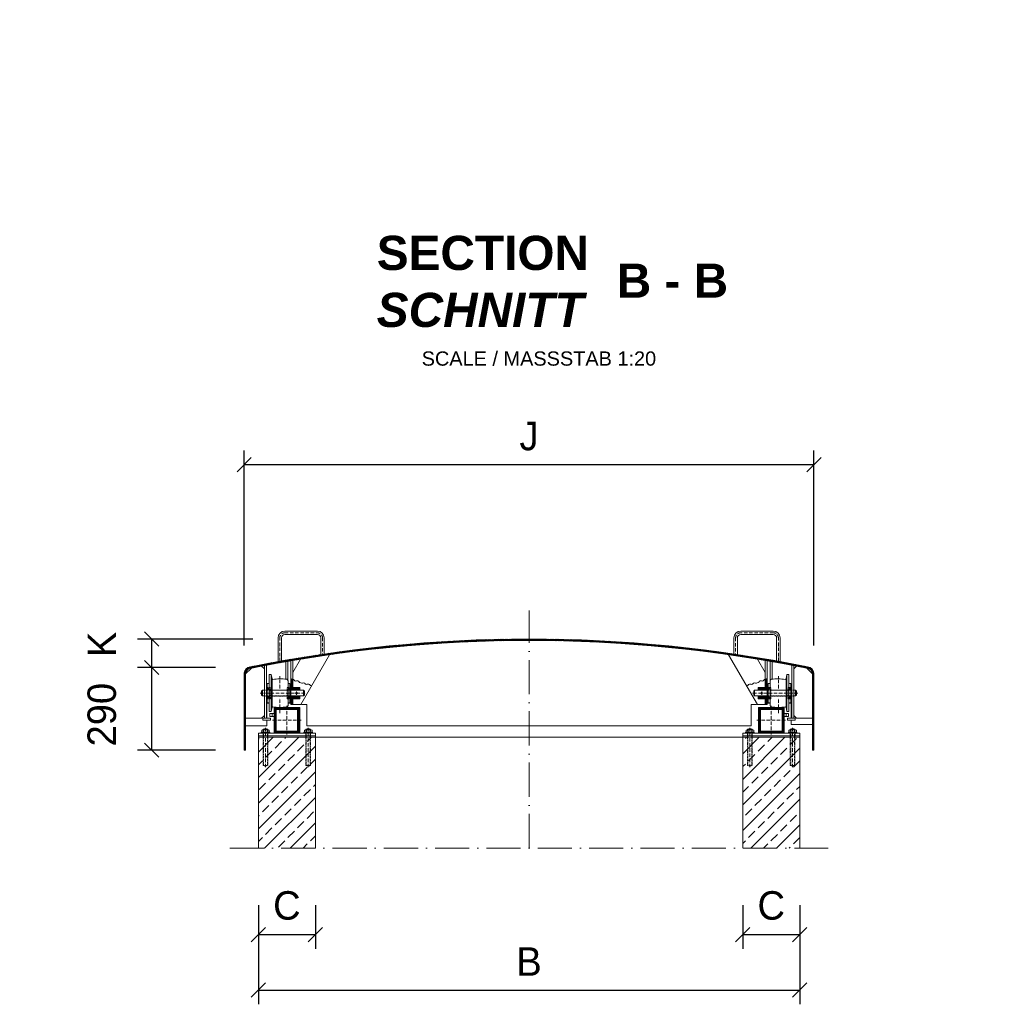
# Model space of a CAD drawing. Header units: millimetres. Extents: x -3395 to 5934498, y -177084 to 63013.
# Tile 584 of 652: x 145717 to 149166, y -38142 to -34686. Entities that reach past the tile are written whole.
import ezdxf

# ---------------------------------------------------------------- set-up
doc = ezdxf.new("R2010")
doc.units = ezdxf.units.MM
doc.linetypes.add('ACAD_ISO10W100', pattern=[18, 12, -3, 0, -3])
doc.linetypes.add('JIS_02_1.0', pattern=[2, 1, -1])
doc.layers.add('Bemaßung', color=7, linetype='Continuous', lineweight=9)
doc.layers.add('Beschriftung', color=7, linetype='Continuous', lineweight=9)
doc.styles.add('LBB3.5M1000', font='isocp.shx', dxfattribs={"height": 3.5})
doc.dimstyles.new('DIN', dxfattribs={"dimtxt": 2.5, "dimasz": 2.5, "dimexe": 1.25, "dimexo": 0.625, "dimtad": 1, "dimtih": 1, "dimdec": 4, "dimdsep": 46, "dimlunit": 6, "dimtxsty": 'Standard', "dimcen": 2.5, "dimadec": 0, "dimazin": 0, "dimtfac": 1, "dimtdec": 4, "dimtmove": 0, "dimatfit": 3, "dimfxl": 0, "dimtvp": 1, "dimtolj": 1, "dimtzin": 0, "dimarcsym": 0})
pattern_1 = [(45, (53244.7582, 145.0023), (-2.24506403, 2.24506403), [])]
pattern_2 = [(45, (0, -254.9977), (-2.24506403, 2.24506403), [])]
pattern_3 = [(135, (0, -254.9977), (-2.24506403, -2.24506403), [])]

# ---------------------------------------------------------------- blocks, each defined once
blk = doc.blocks.new('_Oblique')
at = {"color": 0, "linetype": 'ByBlock', "lineweight": -2}
blk.add_line((-0.5, -0.5), (0.5, 0.5), dxfattribs=at)
blk = doc.blocks.new('*D611')
at = {"layer": 'Bemaßung', "color": 0, "lineweight": -2, "transparency": 16777216}
for p, q in [((146554.9, -37793.8), (146554.9, -37947.4)), ((146754.9, -37793.8), (146754.9, -37947.4)), ((146554.9, -37897.4), (146754.9, -37897.4))]:
    blk.add_line(p, q, dxfattribs=at)
at = {"layer": 'DEFPOINTS', "color": 0, "transparency": 16777216}
for p in [(146554.9, -37593.8), (146754.9, -37593.8), (146754.9, -37897.4)]:
    blk.add_point(p, dxfattribs=at)
at = {"layer": 'Bemaßung', "color": 0, "lineweight": -2, "transparency": 16777216, "xscale": 50, "yscale": 50, "zscale": 50, "rotation": 180}
blk.add_blockref('_Oblique', (146554.9, -37897.4), dxfattribs=at)
at = {"layer": 'Bemaßung', "color": 0, "lineweight": -2, "transparency": 16777216, "xscale": 50, "yscale": 50, "zscale": 50}
blk.add_blockref('_Oblique', (146754.9, -37897.4), dxfattribs=at)
at = {"layer": 'Bemaßung', "color": 0, "transparency": 16777216, "insert": (146654.9, -37795.6), "char_height": 100, "attachment_point": 5}
blk.add_mtext('\\A1;C', dxfattribs=at)
blk = doc.blocks.new('*D612')
at = {"layer": 'Bemaßung', "color": 0, "lineweight": -2, "transparency": 16777216}
for p, q in [((148254.9, -37793.8), (148254.9, -37947.4)), ((148454.9, -37793.8), (148454.9, -37947.4)), ((148254.9, -37897.4), (148454.9, -37897.4))]:
    blk.add_line(p, q, dxfattribs=at)
at = {"layer": 'DEFPOINTS', "color": 0, "transparency": 16777216}
for p in [(148254.9, -37593.8), (148454.9, -37593.8), (148454.9, -37897.4)]:
    blk.add_point(p, dxfattribs=at)
at = {"layer": 'Bemaßung', "color": 0, "lineweight": -2, "transparency": 16777216, "xscale": 50, "yscale": 50, "zscale": 50, "rotation": 180}
blk.add_blockref('_Oblique', (148254.9, -37897.4), dxfattribs=at)
at = {"layer": 'Bemaßung', "color": 0, "lineweight": -2, "transparency": 16777216, "xscale": 50, "yscale": 50, "zscale": 50}
blk.add_blockref('_Oblique', (148454.9, -37897.4), dxfattribs=at)
at = {"layer": 'Bemaßung', "color": 0, "transparency": 16777216, "insert": (148354.9, -37795.6), "char_height": 100, "attachment_point": 5}
blk.add_mtext('\\A1;C', dxfattribs=at)
blk = doc.blocks.new('*D613')
at = {"layer": 'Bemaßung', "color": 0, "lineweight": -2, "transparency": 16777216}
for p, q in [((146554.9, -37793.8), (146554.9, -38141.9)), ((148454.9, -37793.8), (148454.9, -38141.9)), ((146554.9, -38091.9), (148454.9, -38091.9))]:
    blk.add_line(p, q, dxfattribs=at)
at = {"layer": 'DEFPOINTS', "color": 0, "transparency": 16777216}
for p in [(146554.9, -37593.8), (148454.9, -37593.8), (148454.9, -38091.9)]:
    blk.add_point(p, dxfattribs=at)
at = {"layer": 'Bemaßung', "color": 0, "lineweight": -2, "transparency": 16777216, "xscale": 50, "yscale": 50, "zscale": 50, "rotation": 180}
blk.add_blockref('_Oblique', (146554.9, -38091.9), dxfattribs=at)
at = {"layer": 'Bemaßung', "color": 0, "lineweight": -2, "transparency": 16777216, "xscale": 50, "yscale": 50, "zscale": 50}
blk.add_blockref('_Oblique', (148454.9, -38091.9), dxfattribs=at)
at = {"layer": 'Bemaßung', "color": 0, "transparency": 16777216, "insert": (147504.9, -37991.9), "char_height": 100, "attachment_point": 5}
blk.add_mtext('\\A1;B', dxfattribs=at)
blk = doc.blocks.new('*D617')
at = {"layer": 'Bemaßung', "color": 0, "lineweight": -2, "transparency": 16777216}
for p, q in [((146504.9, -36882.4), (146504.9, -36198)), ((148504.9, -36882.4), (148504.9, -36198)), ((148504.9, -36248), (146504.9, -36248))]:
    blk.add_line(p, q, dxfattribs=at)
at = {"layer": 'DEFPOINTS', "color": 0, "transparency": 16777216}
for p in [(146504.9, -36248), (146504.9, -36982.4), (148504.9, -36982.4)]:
    blk.add_point(p, dxfattribs=at)
at = {"layer": 'Bemaßung', "color": 0, "lineweight": -2, "transparency": 16777216, "xscale": 50, "yscale": 50, "zscale": 50, "rotation": 180}
blk.add_blockref('_Oblique', (146504.9, -36248), dxfattribs=at)
at = {"layer": 'Bemaßung', "color": 0, "lineweight": -2, "transparency": 16777216, "xscale": 50, "yscale": 50, "zscale": 50}
blk.add_blockref('_Oblique', (148504.9, -36248), dxfattribs=at)
at = {"layer": 'Bemaßung', "color": 0, "transparency": 16777216, "insert": (147504.9, -36148), "char_height": 100, "attachment_point": 5}
blk.add_mtext('\\A1;J', dxfattribs=at)
blk = doc.blocks.new('*D618')
at = {"layer": 'Bemaßung', "color": 0, "lineweight": -2, "transparency": 16777216}
for p, q in [((146404.9, -36959.8), (146130.8, -36959.8)), ((146180.8, -37249.8), (146180.8, -36959.8)), ((146404.9, -37249.8), (146130.8, -37249.8))]:
    blk.add_line(p, q, dxfattribs=at)
at = {"layer": 'DEFPOINTS', "color": 0, "transparency": 16777216}
for p in [(146180.8, -36959.8), (146504.9, -36959.8), (146504.9, -37249.8)]:
    blk.add_point(p, dxfattribs=at)
at = {"layer": 'Bemaßung', "color": 0, "lineweight": -2, "transparency": 16777216, "xscale": 50, "yscale": 50, "zscale": 50}
for p, rotation in [((146180.8, -36959.8), 90), ((146180.8, -37249.8), 270)]:
    blk.add_blockref('_Oblique', p, dxfattribs=dict(at, rotation=rotation))
at = {"layer": 'Bemaßung', "color": 0, "transparency": 16777216, "insert": (146005.8, -37125.3), "char_height": 100, "attachment_point": 5, "rotation": 90}
blk.add_mtext('\\A1;290', dxfattribs=at)
blk = doc.blocks.new('*D619')
at = {"layer": 'Bemaßung', "color": 0, "lineweight": -2, "transparency": 16777216}
for p, q in [((146535.9, -36859.8), (146130.8, -36859.8)), ((146180.8, -36959.8), (146180.8, -36859.8)), ((146404.9, -36959.8), (146130.8, -36959.8))]:
    blk.add_line(p, q, dxfattribs=at)
at = {"layer": 'DEFPOINTS', "color": 0, "transparency": 16777216}
for p in [(146180.8, -36859.8), (146635.9, -36859.8), (146504.9, -36959.8)]:
    blk.add_point(p, dxfattribs=at)
at = {"layer": 'Bemaßung', "color": 0, "lineweight": -2, "transparency": 16777216, "xscale": 50, "yscale": 50, "zscale": 50}
for p, rotation in [((146180.8, -36859.8), 90), ((146180.8, -36959.8), 270)]:
    blk.add_blockref('_Oblique', p, dxfattribs=dict(at, rotation=rotation))
at = {"layer": 'Bemaßung', "color": 0, "transparency": 16777216, "insert": (146005.8, -36878.7), "char_height": 100, "attachment_point": 5, "rotation": 90}
blk.add_mtext('\\A1;K', dxfattribs=at)

msp = doc.modelspace()

# ---------------------------------------------------------------- hatches: boundary and pattern name
at = {"lineweight": 5}
h = msp.add_hatch(dxfattribs=at)
h.set_pattern_fill('ANSI31', color=0)
h.set_pattern_definition(pattern_2)
h.paths.add_polyline_path([(146509.8978, -36982.40009, -0.3853135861), (146527.90773, -36962.49934, -0.0498756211), (147504.8978, -36864.80034), (147504.8978, -36859.7754, 0.0498756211), (146527.41021, -36957.52416, 0.3853135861), (146504.8978, -36982.40009), (146504.8978, -37249.7754), (146509.8978, -37249.7754)])
h.paths.add_polyline_path([(147504.8978, -36859.7754), (147504.8978, -36864.80034, -0.0498756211), (148481.88788, -36962.49934, -0.3853135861), (148499.8978, -36982.40009), (148499.8978, -37249.7754), (148504.8978, -37249.7754), (148504.8978, -36982.40009, 0.3853135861), (148482.3854, -36957.52416, 0.0498756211)])
h = msp.add_hatch(dxfattribs=at)
h.set_pattern_fill('ANSI31', color=0)
h.set_pattern_definition(pattern_2)
h.paths.add_polyline_path([(146675.8978, -37029.77851), (146675.8978, -37001.38788), (146675.41164, -37001.30689), (146673.78741, -37001.30689), (146672.9753, -37001.30689), (146671.62177, -36999.68309), (146669.18543, -36999.9537), (146668.8978, -36999.9537), (146668.8978, -37038.77851), (146675.8978, -37038.77851)])
h.paths.add_polyline_path([(146675.8978, -37060.77851), (146668.8978, -37060.77851), (146668.8978, -37089.7754), (146675.8978, -37089.7754)])
h = msp.add_hatch(dxfattribs=at)
h.set_pattern_fill('ANSI31', color=0)
h.set_pattern_definition(pattern_2)
h.paths.add_polyline_path([(148333.8978, -37029.77851), (148333.8978, -37001.38788), (148334.38396, -37001.30689), (148336.00819, -37001.30689), (148336.82031, -37001.30689), (148338.17383, -36999.68309), (148340.61017, -36999.9537), (148340.8978, -36999.9537), (148340.8978, -37038.77851), (148333.8978, -37038.77851)])
h.paths.add_polyline_path([(148333.8978, -37060.77851), (148340.8978, -37060.77851), (148340.8978, -37089.7754), (148333.8978, -37089.7754)])
h = msp.add_hatch(dxfattribs=at)
h.set_pattern_fill('ANSI31', color=0, angle=90)
h.set_pattern_definition(pattern_3)
h.paths.add_polyline_path([(146700.8978, -37029.77851), (146675.8978, -37029.77851), (146675.8978, -37038.77851), (146700.8978, -37038.77851)])
h.paths.add_polyline_path([(146700.8978, -37060.77851), (146675.8978, -37060.77851), (146675.8978, -37069.77851), (146700.8978, -37069.77851)])
h = msp.add_hatch(dxfattribs=at)
h.set_pattern_fill('ANSI31', color=0, angle=90)
h.set_pattern_definition(pattern_3)
h.paths.add_polyline_path([(148308.8978, -37029.77851), (148333.8978, -37029.77851), (148333.8978, -37038.77851), (148308.8978, -37038.77851)])
h.paths.add_polyline_path([(148308.8978, -37060.77851), (148333.8978, -37060.77851), (148333.8978, -37069.77851), (148308.8978, -37069.77851)])
h = msp.add_hatch(dxfattribs=at)
h.set_pattern_fill('ANSI31', color=256)
h.set_pattern_definition(pattern_1)
h.paths.add_polyline_path([(146609.8978, -37099.7754), (146699.8978, -37099.7754), (146699.8978, -37189.7754), (146609.8978, -37189.7754)])
h.paths.add_polyline_path([(146616.9978, -37106.8754), (146616.9978, -37182.6754), (146692.7978, -37182.6754), (146692.7978, -37106.8754)], flags=16)
h = msp.add_hatch(dxfattribs=at)
h.set_pattern_fill('ANSI31', color=256)
h.set_pattern_definition(pattern_1)
h.paths.add_polyline_path([(148399.8978, -37099.7754), (148309.8978, -37099.7754), (148309.8978, -37189.7754), (148399.8978, -37189.7754)])
h.paths.add_polyline_path([(148392.7978, -37106.8754), (148392.7978, -37182.6754), (148316.9978, -37182.6754), (148316.9978, -37106.8754)], flags=16)
h = msp.add_hatch(dxfattribs=at)
h.set_pattern_fill('ANSI33', color=256, scale=10)
h.set_pattern_definition([(45, (0, -255), (-44.90128, 44.90128), []), (45, (44.9, -255), (-44.90128, 44.90128), [31.75, -15.875])])
h.paths.add_polyline_path([(146754.8978, -37204.7754), (146554.8978, -37204.7754), (146554.8978, -37593.77164), (146754.8978, -37593.77164)])
h.paths.add_polyline_path([(148254.8978, -37593.77164), (148454.8978, -37593.77164), (148454.8978, -37204.7754), (148254.8978, -37204.7754)])

# ---------------------------------------------------------------- linework, layer by layer
at = {"linetype": 'ACAD_ISO10W100', "lineweight": 9, "ltscale": 10}
for p, q in [((147504.8978, -37593.77164), (147504.8978, -36759.7754)), ((146454.8978, -37593.77164), (148554.8978, -37593.77164))]:
    msp.add_line(p, q, dxfattribs=at)
at = {"lineweight": 9}
for p, q in [((146647.8978, -36831.94462), (146761.8978, -36831.94462)), ((148361.8978, -36831.94462), (148247.8978, -36831.94462)), ((146623.8978, -36939.02911), (146623.8978, -36855.94462)), ((146635.8978, -36936.86779), (146635.8978, -36855.94462)), ((146647.8978, -36843.94462), (146761.8978, -36843.94462)), ((146773.8978, -36855.94462), (146773.8978, -36914.20096)), ((146785.8978, -36855.94462), (146785.8978, -36912.41919)), ((148223.8978, -36855.94462), (148223.8978, -36912.41919)), ((148235.8978, -36855.94462), (148235.8978, -36914.20096)), ((148361.8978, -36843.94462), (148247.8978, -36843.94462)), ((148373.8978, -36936.86779), (148373.8978, -36855.94462)), ((148385.8978, -36939.02911), (148385.8978, -36855.94462)), ((146651.3978, -37000.84803), (146651.3978, -36939.18471)), ((146658.3978, -37003.96866), (146658.3978, -36937.96044)), ((146668.8978, -36936.14351), (146668.8978, -37089.7754)), ((146675.8978, -36977.42286), (146703.04924, -36930.39519)), ((146675.8978, -37038.77851), (146675.8978, -36934.94518)), ((146804.44338, -36914.7754), (146703.40708, -37089.7754)), ((148205.35223, -36914.7754), (148306.38853, -37089.7754)), ((148333.8978, -36977.42286), (148306.74637, -36930.39519)), ((148333.8978, -37038.77851), (148333.8978, -36934.94518)), ((148340.8978, -36936.14351), (148340.8978, -37089.7754)), ((148351.3978, -37003.96866), (148351.3978, -36937.96044)), ((148358.3978, -37000.84803), (148358.3978, -36939.18471)), ((146509.8978, -36982.40009), (146530.27648, -36962.02141)), ((146565.8978, -36954.97964), (146575.8978, -36964.97964)), ((146575.8978, -37138.05172), (146575.8978, -36953.05172)), ((146582.8978, -37138.05172), (146582.8978, -36951.7149)), ((148426.8978, -37138.05172), (148426.8978, -36951.7149)), ((148433.8978, -37138.05172), (148433.8978, -36953.05172)), ((148443.8978, -36954.97964), (148433.8978, -36964.97964)), ((148499.8978, -36982.40009), (148479.51913, -36962.02141)), ((146602.918, -36999.87891), (146599.8978, -36984.77851)), ((146602.8978, -37099.77851), (146602.8978, -36999.77861)), ((146658.8978, -37006.14391), (146658.8978, -37093.41311)), ((148350.8978, -37006.14391), (148350.8978, -37093.41311)), ((148406.8776, -36999.87891), (148409.8978, -36984.77851)), ((148406.8978, -37099.77851), (148406.8978, -36999.77861)), ((146566.3978, -37042.77851), (146569.3978, -37039.77851)), ((146566.3978, -37042.77851), (146566.3978, -37056.77851)), ((146569.3978, -37039.77851), (146575.8978, -37039.77851)), ((146569.3978, -37039.77851), (146569.3978, -37059.77851)), ((146585.8978, -37039.77851), (146582.8978, -37039.77851)), ((146665.8978, -37039.77851), (146668.8978, -37039.77851)), ((146668.8978, -37038.77851), (146700.8978, -37038.77851)), ((146668.8978, -37039.77851), (146700.8978, -37039.77851)), ((146713.3978, -37039.77851), (146700.8978, -37039.77851)), ((146713.3978, -37039.77851), (146713.3978, -37059.77851)), ((146713.3978, -37039.77851), (146716.3978, -37042.77851)), ((146716.3978, -37042.77851), (146716.3978, -37056.77851)), ((148296.3978, -37039.77851), (148293.3978, -37042.77851)), ((148293.3978, -37042.77851), (148293.3978, -37056.77851)), ((148296.3978, -37039.77851), (148296.3978, -37059.77851)), ((148296.3978, -37039.77851), (148308.8978, -37039.77851)), ((148340.8978, -37038.77851), (148308.8978, -37038.77851)), ((148340.8978, -37039.77851), (148308.8978, -37039.77851)), ((148343.8978, -37039.77851), (148340.8978, -37039.77851)), ((148423.8978, -37039.77851), (148426.8978, -37039.77851)), ((148440.3978, -37039.77851), (148433.8978, -37039.77851)), ((148440.3978, -37039.77851), (148440.3978, -37059.77851)), ((148443.3978, -37042.77851), (148440.3978, -37039.77851)), ((148443.3978, -37042.77851), (148443.3978, -37056.77851)), ((146566.3978, -37056.77851), (146569.3978, -37059.77851)), ((146569.3978, -37059.77851), (146575.8978, -37059.77851)), ((146585.8978, -37059.77851), (146582.8978, -37059.77851)), ((146665.8978, -37059.77851), (146668.8978, -37059.77851)), ((146668.8978, -37059.77851), (146700.8978, -37059.77851)), ((146668.8978, -37060.77851), (146700.8978, -37060.77851)), ((146675.8978, -37089.7754), (146675.8978, -37060.77851)), ((146713.3978, -37059.77851), (146700.8978, -37059.77851)), ((146713.3978, -37059.77851), (146716.3978, -37056.77851)), ((148296.3978, -37059.77851), (148293.3978, -37056.77851)), ((148296.3978, -37059.77851), (148308.8978, -37059.77851)), ((148340.8978, -37059.77851), (148308.8978, -37059.77851)), ((148340.8978, -37060.77851), (148308.8978, -37060.77851)), ((148333.8978, -37089.7754), (148333.8978, -37060.77851)), ((148343.8978, -37059.77851), (148340.8978, -37059.77851)), ((148423.8978, -37059.77851), (148426.8978, -37059.77851)), ((148440.3978, -37059.77851), (148433.8978, -37059.77851)), ((148443.3978, -37056.77851), (148440.3978, -37059.77851)), ((146599.8978, -37114.77851), (146602.8978, -37099.77851)), ((146668.8978, -37089.7754), (146675.8978, -37089.7754)), ((146675.8978, -37089.7754), (146703.40708, -37089.7754)), ((148333.8978, -37089.7754), (148306.38853, -37089.7754)), ((148340.8978, -37089.7754), (148333.8978, -37089.7754)), ((148409.8978, -37114.77851), (148406.8978, -37099.77851)), ((146565.8978, -37138.05172), (146509.8978, -37138.05172)), ((146565.8978, -37138.05172), (146575.8978, -37128.05172)), ((146582.8978, -37138.05172), (146575.8978, -37138.05172)), ((146602.8978, -37121.41511), (146602.8978, -37131.41511)), ((148406.8978, -37121.41511), (148406.8978, -37131.41511)), ((148426.8978, -37138.05172), (148433.8978, -37138.05172)), ((148443.8978, -37138.05172), (148433.8978, -37128.05172)), ((148443.8978, -37138.05172), (148499.8978, -37138.05172)), ((146554.8978, -37189.7754), (146554.8978, -37204.7754)), ((146754.8978, -37189.7754), (146554.8978, -37189.7754)), ((146554.8978, -37199.7754), (146754.8978, -37199.7754)), ((146554.8978, -37593.77164), (146554.8978, -37204.7754)), ((146754.8978, -37204.7754), (146554.8978, -37204.7754)), ((146754.8978, -37204.7754), (146754.8978, -37189.7754)), ((146754.8978, -37593.77164), (146754.8978, -37204.7754)), ((146754.8978, -37204.7754), (148254.8978, -37204.7754)), ((148254.8978, -37204.7754), (148254.8978, -37189.7754)), ((148254.8978, -37189.7754), (148454.8978, -37189.7754)), ((148454.8978, -37199.7754), (148254.8978, -37199.7754)), ((148254.8978, -37593.77164), (148254.8978, -37204.7754)), ((148254.8978, -37204.7754), (148454.8978, -37204.7754)), ((148454.8978, -37189.7754), (148454.8978, -37204.7754)), ((148454.8978, -37593.77164), (148454.8978, -37204.7754))]:
    msp.add_line(p, q, dxfattribs=at)
at = {"linetype": 'ACAD_ISO10W100', "lineweight": 5}
for p, q in [((146647.8978, -36837.94462), (146761.8978, -36837.94462)), ((146779.8978, -36855.94462), (146779.8978, -36913.3063)), ((146629.8978, -37033.12157), (146629.8978, -36989.81224)), ((148379.8978, -37033.12157), (148379.8978, -36989.81224)), ((146688.3978, -37055.77851), (146688.3978, -37043.77851)), ((148321.3978, -37055.77851), (148321.3978, -37043.77851)), ((146561.3978, -37049.77851), (146721.3978, -37049.77851)), ((146629.8978, -37119.75609), (146629.8978, -37067.97368)), ((148448.3978, -37049.77851), (148288.3978, -37049.77851)), ((148379.8978, -37119.75609), (148379.8978, -37067.97368)), ((146654.8978, -37094.7754), (146654.8978, -37194.7754)), ((148354.8978, -37094.7754), (148354.8978, -37194.7754)), ((146604.8978, -37144.7754), (146704.8978, -37144.7754)), ((148404.8978, -37144.7754), (148304.8978, -37144.7754)), ((146579.8978, -37309.7754), (146579.8978, -37171.7144)), ((146729.8978, -37309.7754), (146729.8978, -37171.7144)), ((148279.8978, -37309.7754), (148279.8978, -37171.7144)), ((148429.8978, -37309.7754), (148429.8978, -37171.7144))]:
    msp.add_line(p, q, dxfattribs=at)
at = {"linetype": 'ACAD_ISO10W100', "lineweight": 9}
for p, q in [((148361.8978, -36837.94462), (148247.8978, -36837.94462)), ((148229.8978, -36855.94462), (148229.8978, -36913.3063))]:
    msp.add_line(p, q, dxfattribs=at)
at = {"linetype": 'JIS_02_1.0', "lineweight": 5, "ltscale": 2}
for p, q in [((146575.8978, -37038.77851), (146582.8978, -37038.77851)), ((146575.8978, -37039.77851), (146582.8978, -37039.77851)), ((146585.8978, -37039.77851), (146665.8978, -37039.77851)), ((146595.8978, -37038.77851), (146655.8978, -37038.77851)), ((148423.8978, -37039.77851), (148343.8978, -37039.77851)), ((148413.8978, -37038.77851), (148353.8978, -37038.77851)), ((148433.8978, -37038.77851), (148426.8978, -37038.77851)), ((148433.8978, -37039.77851), (148426.8978, -37039.77851)), ((146575.8978, -37059.77851), (146582.8978, -37059.77851)), ((146575.8978, -37060.77851), (146582.8978, -37060.77851)), ((146585.8978, -37059.77851), (146665.8978, -37059.77851)), ((146595.8978, -37060.77851), (146655.8978, -37060.77851)), ((148423.8978, -37059.77851), (148343.8978, -37059.77851)), ((148413.8978, -37060.77851), (148353.8978, -37060.77851)), ((148433.8978, -37059.77851), (148426.8978, -37059.77851)), ((148433.8978, -37060.77851), (148426.8978, -37060.77851)), ((146571.8978, -37303.2754), (146571.8978, -37176.2754)), ((146573.1228, -37303.71046), (146573.1228, -37178.7754)), ((146586.6728, -37303.71046), (146586.6728, -37178.7754)), ((146587.8978, -37303.2754), (146587.8978, -37176.2754)), ((146721.8978, -37303.2754), (146721.8978, -37176.2754)), ((146723.1228, -37303.71046), (146723.1228, -37178.7754)), ((146736.6728, -37303.71046), (146736.6728, -37178.7754)), ((146737.8978, -37303.2754), (146737.8978, -37176.2754)), ((148271.8978, -37303.2754), (148271.8978, -37176.2754)), ((148273.1228, -37303.71046), (148273.1228, -37178.7754)), ((148286.6728, -37303.71046), (148286.6728, -37178.7754)), ((148287.8978, -37303.2754), (148287.8978, -37176.2754)), ((148421.8978, -37303.2754), (148421.8978, -37176.2754)), ((148423.1228, -37303.71046), (148423.1228, -37178.7754)), ((148436.6728, -37303.71046), (148436.6728, -37178.7754)), ((148437.8978, -37303.2754), (148437.8978, -37176.2754)), ((146571.3978, -37204.7754), (146571.3978, -37186.7754)), ((146588.3978, -37204.7754), (146588.3978, -37186.7754)), ((146721.3978, -37204.7754), (146721.3978, -37186.7754)), ((146738.3978, -37204.7754), (146738.3978, -37186.7754)), ((148271.3978, -37204.7754), (148271.3978, -37186.7754)), ((148288.3978, -37204.7754), (148288.3978, -37186.7754)), ((148421.3978, -37204.7754), (148421.3978, -37186.7754)), ((148438.3978, -37204.7754), (148438.3978, -37186.7754)), ((146571.8978, -37303.2754), (146587.8978, -37303.2754)), ((146737.8978, -37303.2754), (146721.8978, -37303.2754)), ((148271.8978, -37303.2754), (148287.8978, -37303.2754)), ((148437.8978, -37303.2754), (148421.8978, -37303.2754))]:
    msp.add_line(p, q, dxfattribs=at)
at = {"lineweight": 5}
for p, q in [((146585.8978, -37029.77851), (146595.8978, -37039.77851)), ((146595.8978, -37029.77851), (146585.8978, -37039.77851)), ((146665.8978, -37029.77851), (146655.8978, -37039.77851)), ((146655.8978, -37029.77851), (146665.8978, -37039.77851)), ((148343.8978, -37029.77851), (148353.8978, -37039.77851)), ((148353.8978, -37029.77851), (148343.8978, -37039.77851)), ((148423.8978, -37029.77851), (148413.8978, -37039.77851)), ((148413.8978, -37029.77851), (148423.8978, -37039.77851)), ((146585.8978, -37069.77851), (146595.8978, -37059.77851)), ((146585.8978, -37059.77851), (146595.8978, -37069.77851)), ((146665.8978, -37059.77851), (146655.8978, -37069.77851)), ((146655.8978, -37059.77851), (146665.8978, -37069.77851)), ((148343.8978, -37059.77851), (148353.8978, -37069.77851)), ((148353.8978, -37059.77851), (148343.8978, -37069.77851)), ((148423.8978, -37069.77851), (148413.8978, -37059.77851)), ((148423.8978, -37059.77851), (148413.8978, -37069.77851))]:
    msp.add_line(p, q, dxfattribs=at)
at = {"linetype": 'Continuous', "lineweight": 9}
for p, q in [((146566.4978, -37185.7754), (146566.4978, -37179.7754)), ((146569.962, -37178.7754), (146589.8336, -37178.7754)), ((146571.8978, -37176.2754), (146587.8978, -37176.2754)), ((146571.8978, -37176.2754), (146571.8978, -37178.7754)), ((146573.1228, -37175.8403), (146573.1228, -37178.7754)), ((146573.426, -37185.7754), (146573.426, -37179.7754)), ((146586.3696, -37185.7754), (146586.3696, -37179.7754)), ((146586.6728, -37175.8403), (146586.6728, -37178.7754)), ((146587.8978, -37176.2754), (146587.8978, -37178.7754)), ((146593.2978, -37185.7754), (146593.2978, -37179.7754)), ((146716.4978, -37185.7754), (146716.4978, -37179.7754)), ((146739.8336, -37178.7754), (146719.962, -37178.7754)), ((146737.8978, -37176.2754), (146721.8978, -37176.2754)), ((146721.8978, -37176.2754), (146721.8978, -37178.7754)), ((146723.1228, -37175.8403), (146723.1228, -37178.7754)), ((146723.426, -37185.7754), (146723.426, -37179.7754)), ((146736.3696, -37185.7754), (146736.3696, -37179.7754)), ((146736.6728, -37175.8403), (146736.6728, -37178.7754)), ((146737.8978, -37176.2754), (146737.8978, -37178.7754)), ((146743.2978, -37185.7754), (146743.2978, -37179.7754)), ((148266.4978, -37185.7754), (148266.4978, -37179.7754)), ((148269.962, -37178.7754), (148289.8336, -37178.7754)), ((148271.8978, -37176.2754), (148287.8978, -37176.2754)), ((148271.8978, -37176.2754), (148271.8978, -37178.7754)), ((148273.1228, -37175.8403), (148273.1228, -37178.7754)), ((148273.426, -37185.7754), (148273.426, -37179.7754)), ((148286.3696, -37185.7754), (148286.3696, -37179.7754)), ((148286.6728, -37175.8403), (148286.6728, -37178.7754)), ((148287.8978, -37176.2754), (148287.8978, -37178.7754)), ((148293.2978, -37185.7754), (148293.2978, -37179.7754)), ((148416.4978, -37185.7754), (148416.4978, -37179.7754)), ((148439.8336, -37178.7754), (148419.962, -37178.7754)), ((148437.8978, -37176.2754), (148421.8978, -37176.2754)), ((148421.8978, -37176.2754), (148421.8978, -37178.7754)), ((148423.1228, -37175.8403), (148423.1228, -37178.7754)), ((148423.426, -37185.7754), (148423.426, -37179.7754)), ((148436.3696, -37185.7754), (148436.3696, -37179.7754)), ((148436.6728, -37175.8403), (148436.6728, -37178.7754)), ((148437.8978, -37176.2754), (148437.8978, -37178.7754)), ((148443.2978, -37185.7754), (148443.2978, -37179.7754)), ((146564.8978, -37189.7754), (146564.8978, -37186.7754)), ((146564.8978, -37186.7754), (146594.8978, -37186.7754)), ((146594.8978, -37189.7754), (146594.8978, -37186.7754)), ((146744.8978, -37186.7754), (146714.8978, -37186.7754)), ((146714.8978, -37189.7754), (146714.8978, -37186.7754)), ((146744.8978, -37189.7754), (146744.8978, -37186.7754)), ((148264.8978, -37189.7754), (148264.8978, -37186.7754)), ((148264.8978, -37186.7754), (148294.8978, -37186.7754)), ((148294.8978, -37189.7754), (148294.8978, -37186.7754)), ((148444.8978, -37186.7754), (148414.8978, -37186.7754)), ((148414.8978, -37189.7754), (148414.8978, -37186.7754)), ((148444.8978, -37189.7754), (148444.8978, -37186.7754))]:
    msp.add_line(p, q, dxfattribs=at)
at = {"lineweight": 9}
for points in [[(148481.88788, -36962.49934, -0.3853135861), (148499.8978, -36982.40009), (148499.8978, -37249.7754), (148504.8978, -37249.7754), (148504.8978, -36982.40009, 0.3853135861), (148482.3854, -36957.52416, 0.1), (146527.41021, -36957.52416, 0.3853135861), (146504.8978, -36982.40009), (146504.8978, -37249.7754), (146509.8978, -37249.7754), (146509.8978, -36982.40009, -0.3853135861), (146527.90773, -36962.49934, -0.1), (148481.88788, -36962.49934)], [(148424.8978, -37145.05172), (148424.8978, -37159.7754), (148499.8978, -37159.7754), (148499.8978, -36982.40009), (148479.51913, -36962.02141, 0.0997526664), (146530.27648, -36962.02141), (146509.8978, -36982.40009), (146509.8978, -37164.7754), (146584.8978, -37164.7754), (146584.8978, -37145.05172)]]:
    msp.add_lwpolyline(points, format="xyb", dxfattribs=at)
at = {"linetype": 'ACAD_ISO10W100', "lineweight": 5}
msp.add_lwpolyline([(146629.8978, -36937.94462), (146629.8978, -36855.94462)], dxfattribs=at)
at = {"linetype": 'ACAD_ISO10W100', "lineweight": 9}
msp.add_lwpolyline([(148379.8978, -36937.94462), (148379.8978, -36855.94462)], dxfattribs=at)
at = {"lineweight": 9}
for points in [[(146592.8978, -37114.77851), (146599.8978, -37114.77851), (146599.8978, -36984.77851), (146592.8978, -36984.77851)], [(148416.8978, -37114.77851), (148409.8978, -37114.77851), (148409.8978, -36984.77851), (148416.8978, -36984.77851)], [(146585.8978, -37015.77851), (146592.8978, -37015.77851), (146592.8978, -37083.77851), (146585.8978, -37083.77851)], [(146658.8978, -37015.77851), (146665.8978, -37015.77851), (146665.8978, -37083.77851), (146658.8978, -37083.77851)], [(148350.8978, -37015.77851), (148343.8978, -37015.77851), (148343.8978, -37083.77851), (148350.8978, -37083.77851)], [(148423.8978, -37015.77851), (148416.8978, -37015.77851), (148416.8978, -37083.77851), (148423.8978, -37083.77851)], [(146699.8978, -37099.7754), (146609.8978, -37099.7754), (146609.8978, -37189.7754), (146699.8978, -37189.7754)], [(146692.7978, -37106.8754), (146616.9978, -37106.8754), (146616.9978, -37182.6754), (146692.7978, -37182.6754)], [(148309.8978, -37099.7754), (148399.8978, -37099.7754), (148399.8978, -37189.7754), (148309.8978, -37189.7754)], [(148316.9978, -37106.8754), (148392.7978, -37106.8754), (148392.7978, -37182.6754), (148316.9978, -37182.6754)], [(146570.8978, -37145.05172), (146597.8978, -37145.05172), (146597.8978, -37138.05172), (146570.8978, -37138.05172)], [(146594.8978, -37131.41511), (146609.8978, -37131.41511), (146609.8978, -37121.41511), (146594.8978, -37121.41511)], [(148414.8978, -37131.41511), (148399.8978, -37131.41511), (148399.8978, -37121.41511), (148414.8978, -37121.41511)], [(148438.8978, -37145.05172), (148411.8978, -37145.05172), (148411.8978, -37138.05172), (148438.8978, -37138.05172)]]:
    msp.add_lwpolyline(points, close=True, dxfattribs=at)
at = {"lineweight": 5}
for points in [[(146741.29443, -37024.15258), (146737.40474, -37023.22673), (146734.15628, -37019.97944), (146731.44899, -37017.81442), (146727.65913, -37018.08503), (146725.22278, -37018.62625), (146722.51549, -37018.89685), (146720.34985, -37018.35564), (146717.91351, -37015.92017), (146717.64281, -37014.29637), (146713.58199, -37013.75515), (146710.06283, -37014.29637), (146707.08508, -37014.56698), (146703.83637, -37014.02576), (146698.96369, -37011.8609), (146696.79805, -37008.61345), (146693.54935, -37006.17798), (146690.8423, -37006.17798), (146688.94737, -37006.98981), (146685.69867, -37008.07224), (146682.99162, -37006.17798), (146681.9088, -37005.0954), (146678.66034, -37002.38932), (146677.03611, -37001.5775), (146675.41164, -37001.30689), (146673.78741, -37001.30689), (146672.9753, -37001.30689), (146671.62177, -36999.68309), (146669.18543, -36999.9537), (146668.8978, -36999.9537)], [(148268.50118, -37024.15258), (148272.39086, -37023.22673), (148275.63932, -37019.97944), (148278.34661, -37017.81442), (148282.13648, -37018.08503), (148284.57282, -37018.62625), (148287.28011, -37018.89685), (148289.44575, -37018.35564), (148291.8821, -37015.92017), (148292.1528, -37014.29637), (148296.21362, -37013.75515), (148299.73278, -37014.29637), (148302.71053, -37014.56698), (148305.95923, -37014.02576), (148310.83192, -37011.8609), (148312.99756, -37008.61345), (148316.24626, -37006.17798), (148318.9533, -37006.17798), (148320.84824, -37006.98981), (148324.09694, -37008.07224), (148326.80399, -37006.17798), (148327.88681, -37005.0954), (148331.13526, -37002.38932), (148332.75949, -37001.5775), (148334.38396, -37001.30689), (148336.00819, -37001.30689), (148336.82031, -37001.30689), (148338.17383, -36999.68309), (148340.61017, -36999.9537), (148340.8978, -36999.9537)]]:
    msp.add_lwpolyline(points, dxfattribs=at)
at = {"linetype": 'JIS_02_1.0', "lineweight": 5, "ltscale": 2}
for points in [[(146595.8978, -37029.77851), (146585.8978, -37029.77851), (146585.8978, -37069.77851), (146595.8978, -37069.77851)], [(146655.8978, -37029.77851), (146665.8978, -37029.77851), (146665.8978, -37069.77851), (146655.8978, -37069.77851)], [(148353.8978, -37029.77851), (148343.8978, -37029.77851), (148343.8978, -37069.77851), (148353.8978, -37069.77851)], [(148413.8978, -37029.77851), (148423.8978, -37029.77851), (148423.8978, -37069.77851), (148413.8978, -37069.77851)]]:
    msp.add_lwpolyline(points, close=True, dxfattribs=at)
at = {"lineweight": 9}
for points in [[(146700.8978, -37039.77851), (146700.8978, -37029.77851), (146675.8978, -37029.77851), (146675.8978, -37038.77851)], [(148308.8978, -37039.77851), (148308.8978, -37029.77851), (148333.8978, -37029.77851), (148333.8978, -37038.77851)], [(146675.8978, -37060.77851), (146675.8978, -37069.77851), (146700.8978, -37069.77851), (146700.8978, -37059.77851)], [(148333.8978, -37060.77851), (148333.8978, -37069.77851), (148308.8978, -37069.77851), (148308.8978, -37059.77851)], [(146584.8978, -37138.05172), (146584.8978, -37084.7754), (146592.8978, -37084.7754)], [(146658.8978, -37084.7754), (146668.8978, -37084.7754)], [(146706.29383, -37089.7754), (146724.8978, -37089.7754), (146724.8978, -37164.7754), (148284.8978, -37164.7754), (148284.8978, -37089.7754), (148303.50178, -37089.7754)], [(148340.8978, -37084.7754), (148350.8978, -37084.7754)], [(148416.8978, -37084.7754), (148424.8978, -37084.7754), (148424.8978, -37138.05172)]]:
    msp.add_lwpolyline(points, dxfattribs=at)
for centre in [(146688.3978, -37049.77851), (148321.3978, -37049.77851)]:
    msp.add_circle(centre, 3, dxfattribs=at)
for centre, radius, start, end in [((146647.8978, -36855.94462), 24, 90, 180), ((146761.8978, -36855.94462), 24, 0, 90), ((148247.8978, -36855.94462), 24, 90, 180), ((148361.8978, -36855.94462), 24, 0, 90), ((146647.8978, -36855.94462), 12, 90, 180), ((146761.8978, -36855.94462), 12, 0, 90), ((148247.8978, -36855.94462), 12, 90, 180), ((148361.8978, -36855.94462), 12, 360, 90), ((146604.87921, -36999.4867), 2, 191.30926944, 277.81785), ((146630.8978, -37196.77851), 197, 83.13420277, 97.50960278), ((146653.91602, -37006.14393), 4.98178, 0.00021389, 83.86924999), ((148355.87958, -37006.14393), 4.98178, 96.13075001, 179.99978611), ((148378.8978, -37196.77851), 197, 82.49039722, 96.86579723), ((148404.9164, -36999.4867), 2, 262.18215, 348.69073056), ((146604.87921, -37100.07031), 2, 82.18215, 168.69073056), ((146630.8978, -36902.77851), 197, 262.49039722, 276.86579723), ((146653.91602, -37093.41309), 4.98178, 276.13074722, 359.99978333), ((148355.87958, -37093.41309), 4.98178, 180.00021667, 263.86925278), ((148378.8978, -36902.77851), 197, 263.13420277, 277.50960278), ((148404.9164, -37100.07031), 2, 11.30926944, 97.81785)]:
    msp.add_arc(centre, radius, start, end, dxfattribs=at)
at = {"linetype": 'ACAD_ISO10W100', "lineweight": 5}
for centre, start, end in [((146647.8978, -36855.94462), 90, 180), ((146761.8978, -36855.94462), 0, 90)]:
    msp.add_arc(centre, 18, start, end, dxfattribs=at)
at = {"linetype": 'ACAD_ISO10W100', "lineweight": 9}
for centre, start, end in [((148247.8978, -36855.94462), 90, 180), ((148361.8978, -36855.94462), 0, 90)]:
    msp.add_arc(centre, 18, start, end, dxfattribs=at)
at = {"linetype": 'Continuous', "lineweight": 9}
for centre, radius, start, end in [((146569.9619, -37185.27539), 6.49999, 57.79575833, 122.20424167), ((146579.8978, -37196.85873), 22.08333, 68.76068889, 111.23931111), ((146579.8978, -37200.2175), 21.4421, 72.43264167, 107.56735833), ((146589.8337, -37185.27539), 6.49999, 57.79575833, 122.20424167), ((146719.9619, -37185.27539), 6.49999, 57.79575833, 122.20424167), ((146729.8978, -37196.85873), 22.08333, 68.76068889, 111.23931111), ((146729.8978, -37200.2175), 21.4421, 72.43264167, 107.56735833), ((146739.8337, -37185.27539), 6.49999, 57.79575833, 122.20424167), ((148269.9619, -37185.27539), 6.49999, 57.79575833, 122.20424167), ((148279.8978, -37196.85873), 22.08333, 68.76068889, 111.23931111), ((148279.8978, -37200.2175), 21.4421, 72.43264167, 107.56735833), ((148289.8337, -37185.27539), 6.49999, 57.79575833, 122.20424167), ((148419.9619, -37185.27539), 6.49999, 57.79575833, 122.20424167), ((148429.8978, -37196.85873), 22.08333, 68.76068889, 111.23931111), ((148429.8978, -37200.2175), 21.4421, 72.43264167, 107.56735833), ((148439.8337, -37185.27539), 6.49999, 57.79575833, 122.20424167), ((146569.9619, -37180.2754), 6.49999, 237.79575833, 302.20424167), ((146579.8978, -37165.3333), 21.4421, 252.43264167, 287.56735833), ((146589.8337, -37180.2754), 6.49999, 237.79575833, 302.20424167), ((146719.9619, -37180.2754), 6.49999, 237.79575833, 302.20424167), ((146729.8978, -37165.3333), 21.4421, 252.43264167, 287.56735833), ((146739.8337, -37180.2754), 6.49999, 237.79575833, 302.20424167), ((148269.9619, -37180.2754), 6.49999, 237.79575833, 302.20424167), ((148279.8978, -37165.3333), 21.4421, 252.43264167, 287.56735833), ((148289.8337, -37180.2754), 6.49999, 237.79575833, 302.20424167), ((148419.9619, -37180.2754), 6.49999, 237.79575833, 302.20424167), ((148429.8978, -37165.3333), 21.4421, 252.43264167, 287.56735833), ((148439.8337, -37180.2754), 6.49999, 237.79575833, 302.20424167)]:
    msp.add_arc(centre, radius, start, end, dxfattribs=at)
at = {"linetype": 'JIS_02_1.0', "lineweight": 5, "ltscale": 2}
for centre in [(146579.8978, -37282.69206), (146729.8978, -37282.69206), (148279.8978, -37282.69206), (148429.8978, -37282.69206)]:
    msp.add_arc(centre, 22.08333, 248.76068889, 291.23931111, dxfattribs=at)

# ---------------------------------------------------------------- texts
at = {"layer": 'Beschriftung', "attachment_point": 1, "style": 'LBB3.5M1000'}
for s, insert, char_height, width in [('\\pi1056.3;{\\fArial|b0|i0|c0|p34;MANHOLES \\fCastellar|b0|i0|c0|p18;I\\fArial|b0|i0|c0|p34; - \\fCastellar|b0|i0|c0|p18;III\\fArial|b0|i0|c0|p34; (\\fCastellar|b0|i0|c0|p18;I\\fArial|b0|i0|c0|p34; AND \\fCastellar|b0|i0|c0|p18;II\\fArial|b0|i0|c0|p34; WITHOUT LADDER)\\P\\pi497.77;\\fArial|b0|i1|c0|p34;MONTAGEÖFFNUNGEN \\fCastellar|b0|i1|c0|p18;I\\fArial|b0|i1|c0|p34;-\\fCastellar|b0|i1|c0|p18;III\\fArial|b0|i1|c0|p34; (\\fCastellar|b0|i1|c0|p18;I\\fArial|b0|i1|c0|p34; UND \\fCastellar|b0|i1|c0|p18;II\\fArial|b0|i1|c0|p34; OHNE LEITER)}', (106350.01929, -34689.66028), 200, 8324.4402209), ('{\\fArial|b1|i0|c0|p34;SECTION\\P\\fArial|b1|i1|c0|p34;SCHNITT}', (146970.32477, -35444.5996), 120, 772.7486063), ('{\\fArial|b1|i0|c0|p34;B - B}', (147812.64428, -35541.96507), 120, 394.2807386), ('{\\fArial|b0|i0|c0|p34;\\H0.5x;SCALE / MASSSTAB 1:20}', (147128.0629, -35850.42274), 100, 850.4701245)]:
    msp.add_mtext(s, dxfattribs=dict(at, insert=insert, char_height=char_height, width=width))

# ---------------------------------------------------------------- dimensions: what is measured, and where the dimension line sits
at = {"layer": 'Bemaßung'}
for base, p1, p2, text, override, picture, middle in [((146504.8978, -36247.96172), (148504.8978, -36982.40009), (146504.8978, -36982.40009), 'J', {"dimscale": 100, "dimtxt": 1, "dimasz": 0.5, "dimexe": 0.5, "dimexo": 1, "dimgap": 0.5, "dimtih": 0, "dimdec": 2, "dimblk1": 'Oblique', "dimblk2": 'Oblique', "dimsah": 1, "dimtmove": 2}, '*D617', (147504.8978, -36147.96172)), ((148454.8978, -38091.92429), (146554.8978, -37593.77164), (148454.8978, -37593.77164), 'B', {"dimscale": 100, "dimtxt": 1, "dimasz": 0.5, "dimexe": 0.5, "dimexo": 2, "dimgap": 0.5, "dimtih": 0, "dimdec": 2, "dimblk1": 'Oblique', "dimblk2": 'Oblique', "dimsah": 1, "dimtmove": 2}, '*D613', (147504.8978, -37991.92429))]:
    dim = msp.add_linear_dim(base=base, p1=p1, p2=p2, text=text, dimstyle='DIN', override=override, dxfattribs=at)
    dim.commit()
    dim.dimension.update_dxf_attribs({"geometry": picture, "text_midpoint": middle})
for base, p1, p2, angle, text, override, picture, middle in [((146180.83867, -36859.7754), (146504.8978, -36959.7754), (146635.8978, -36859.7754), 90, 'K', {"dimscale": 100, "dimtxt": 1, "dimasz": 0.5, "dimexe": 0.5, "dimexo": 1, "dimgap": 0.5, "dimtih": 0, "dimdec": 2, "dimblk1": 'Oblique', "dimblk2": 'Oblique', "dimsah": 1, "dimtmove": 2}, '*D619', (146005.83867, -36878.67355)), ((146754.8978, -37897.44199), (146554.8978, -37593.77164), (146754.8978, -37593.77164), 180, 'C', {"dimscale": 100, "dimtxt": 1, "dimasz": 0.5, "dimexe": 0.5, "dimexo": 2, "dimgap": 0.5, "dimtih": 0, "dimdec": 2, "dimblk1": 'Oblique', "dimblk2": 'Oblique', "dimsah": 1, "dimtmove": 2}, '*D611', (146654.8978, -37795.5752)), ((148454.8978, -37897.44199), (148254.8978, -37593.77164), (148454.8978, -37593.77164), 180, 'C', {"dimscale": 100, "dimtxt": 1, "dimasz": 0.5, "dimexe": 0.5, "dimexo": 2, "dimgap": 0.5, "dimtih": 0, "dimdec": 2, "dimblk1": 'Oblique', "dimblk2": 'Oblique', "dimsah": 1, "dimtmove": 2}, '*D612', (148354.8978, -37795.5752))]:
    dim = msp.add_linear_dim(base=base, p1=p1, p2=p2, angle=angle, text=text, dimstyle='DIN', override=override, dxfattribs=at)
    dim.commit()
    dim.dimension.update_dxf_attribs({"geometry": picture, "text_midpoint": middle, "dimtype": 160})
dim = msp.add_linear_dim(base=(146180.83867, -36959.7754), p1=(146504.8978, -37249.7754), p2=(146504.8978, -36959.7754), angle=90, dimstyle='DIN', override={"dimscale": 100, "dimtxt": 1, "dimasz": 0.5, "dimexe": 0.5, "dimexo": 1, "dimgap": 0.5, "dimtih": 0, "dimdec": 2, "dimblk1": 'Oblique', "dimblk2": 'Oblique', "dimsah": 1, "dimtmove": 2}, dxfattribs=at)
dim.commit()
dim.dimension.update_dxf_attribs({"geometry": '*D618', "text_midpoint": (146005.83867, -37125.29424), "dimtype": 160})

doc.saveas('drawing.dxf')
